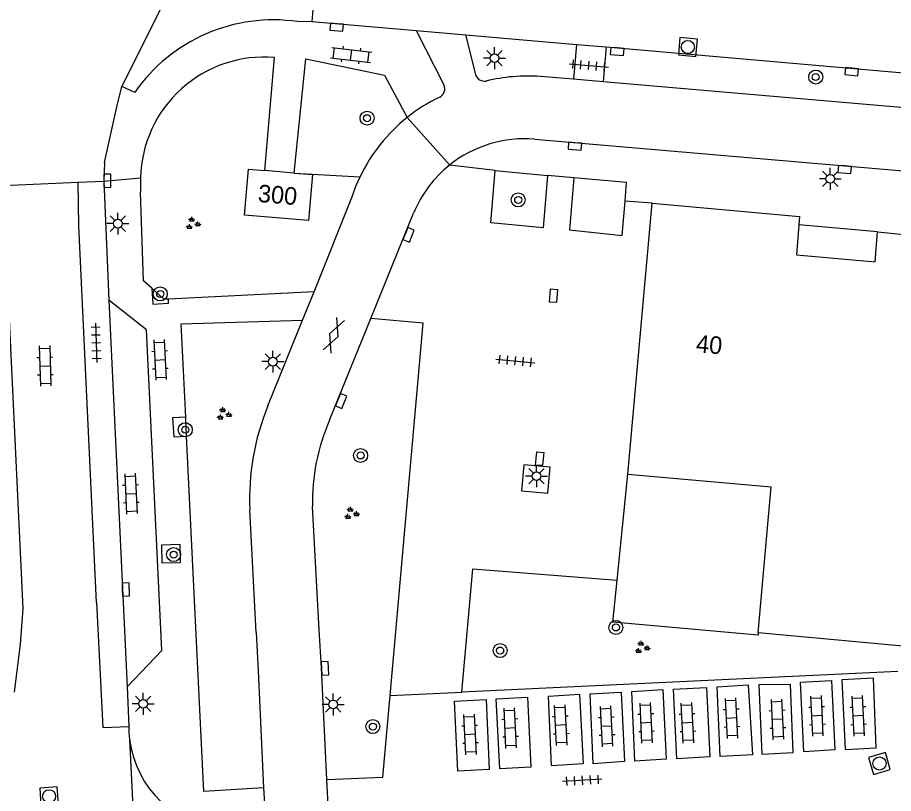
# Model space of a CAD drawing. Extents: x 131000 to 133014, y 396499 to 399001.
# Drawn here: x 132865.6 to 132915.7, y 396777.6 to 396821.9 of the extents above; entities that cross this region are included whole.
import ezdxf

# ---------------------------------------------------------------- set-up
doc = ezdxf.new("R2010")
doc.units = 0
for name, color, linetype in [('gg-anno-huisnummerreeks BGT', 7, 'Continuous'), ('gg-bbg-hoofdgebouw', 7, 'Continuous'), ('gg-bbg-luifel en loopbrug', 7, 'Continuous'), ('gg-knt-verharding', 7, 'Continuous'), ('gt-grn-groengrens', 7, 'Continuous'), ('gt-grn-weggrens', 7, 'Continuous'), ('gt-symb-boom', 7, 'Continuous'), ('gt-symb-gesloten verharding', 7, 'Continuous'), ('gt-symb-groenvak', 7, 'Continuous'), ('gt-symb-klinker verharding', 7, 'Continuous'), ('gt-symb-kolk', 7, 'Continuous'), ('gt-symb-kolk center center', 7, 'Continuous'), ('gt-symb-lichtmast', 7, 'Continuous'), ('gt-symb-rioolschacht', 7, 'Continuous'), ('gt-symb-tegel verharding', 7, 'Continuous')]:
    doc.layers.add(name, color=color, linetype=linetype)

# ---------------------------------------------------------------- blocks, each defined once
blk = doc.blocks.new('gt0-TEG1')
at = {"layer": 'gt-symb-tegel verharding'}
for p, q in [((-1.125, 0), (1.125, 0)), ((-0.9, -0.25), (-0.9, 0.25)), ((-0.45, -0.25), (-0.45, 0.25)), ((0, -0.25), (0, 0.25)), ((0.45, -0.25), (0.45, 0.25)), ((0.9, -0.25), (0.9, 0.25))]:
    blk.add_line(p, q, dxfattribs=at)
blk = doc.blocks.new('gt0-LMAST')
at = {"layer": 'gt-symb-lichtmast'}
for p, q in [((-0.005, 0.246), (-0.005, 0.621)), ((-0.182, 0.173), (-0.447, 0.438)), ((0.172, 0.173), (0.437, 0.438)), ((-0.255, -0.004), (-0.63, -0.004)), ((-0.182, -0.181), (-0.447, -0.446)), ((-0.005, -0.254), (-0.005, -0.629)), ((0.437, -0.446), (0.172, -0.181)), ((0.245, -0.004), (0.62, -0.004))]:
    blk.add_line(p, q, dxfattribs=at)
blk.add_circle((-0.005, -0.004), 0.25, dxfattribs=at)
blk = doc.blocks.new('gt0-BOOM')
at = {"layer": 'gt-symb-boom'}
for radius in [0.4, 0.2]:
    blk.add_circle((0, 0), radius, dxfattribs=at)
blk = doc.blocks.new('gt0-KL1')
at = {"layer": 'gt-symb-klinker verharding'}
for p, q in [((-1.15, 0.3), (1.15, 0.3)), ((-1, -0.3), (-1, 0.3)), ((-0.5, 0.3), (-0.5, 0.45)), ((0, -0.3), (0, 0.3)), ((0.5, 0.3), (0.5, 0.45)), ((1, -0.3), (1, 0.3)), ((-1.15, -0.3), (1.15, -0.3)), ((-0.5, -0.45), (-0.5, -0.3)), ((0.5, -0.45), (0.5, -0.3))]:
    blk.add_line(p, q, dxfattribs=at)
blk = doc.blocks.new('gt0-KOLK')
at = {"layer": 'gt-symb-kolk'}
blk.add_lwpolyline([(0, 0), (0.375, 0), (0.375, 0.4), (-0.375, 0.4), (-0.375, 0), (0, 0)], dxfattribs=at)
blk = doc.blocks.new('gt0-RS')
at = {"layer": 'gt-symb-rioolschacht'}
blk.add_lwpolyline([(-0.5, -0.5), (0.5, -0.5), (0.5, 0.5), (-0.5, 0.5)], close=True, dxfattribs=at)
blk.add_circle((0, 0), 0.375, dxfattribs=at)
blk = doc.blocks.new('gt0-GRVAK')
at = {"layer": 'gt-symb-groenvak'}
for p, q in [((-0.11, 0.189), (-0.228, 0.24)), ((-0.182, 0.153), (0.088, 0.153)), ((-0.091, 0.211), (-0.156, 0.322)), ((-0.047, 0.214), (-0.047, 0.393)), ((-0.004, 0.211), (0.061, 0.322)), ((0.015, 0.189), (0.133, 0.24)), ((0.262, -0.052), (0.197, 0.059)), ((0.305, -0.049), (0.305, 0.13)), ((0.349, -0.052), (0.414, 0.059)), ((-0.245, -0.228), (-0.363, -0.177)), ((-0.318, -0.264), (-0.047, -0.264)), ((-0.226, -0.206), (-0.291, -0.095)), ((-0.183, -0.203), (-0.183, -0.024)), ((-0.139, -0.206), (-0.074, -0.095)), ((-0.12, -0.228), (-0.002, -0.177)), ((0.243, -0.074), (0.125, -0.023)), ((0.17, -0.11), (0.441, -0.11)), ((0.368, -0.074), (0.486, -0.023))]:
    blk.add_line(p, q, dxfattribs=at)
blk = doc.blocks.new('gt0-GESVH1')
at = {"layer": 'gt-symb-gesloten verharding'}
for p, q in [((-0.992, -0.261), (0.008, 0.239)), ((0.008, -0.261), (-0.992, 0.239)), ((0.008, 0.239), (1.008, -0.261)), ((1.008, 0.239), (0.008, -0.261))]:
    blk.add_line(p, q, dxfattribs=at)
blk = doc.blocks.new('gt0-KOLKCC')
at = {"layer": 'gt-symb-kolk center center'}
blk.add_lwpolyline([(-0.375, 0.2), (0.375, 0.2), (0.375, -0.2), (-0.375, -0.2)], close=True, dxfattribs=at)

msp = doc.modelspace()

# ---------------------------------------------------------------- linework, layer by layer
at = {"layer": 'gg-bbg-hoofdgebouw'}
for p, q in [((132881.448, 396813.049), (132879.768, 396813.191)), ((132900.51, 396795.86), (132901.89, 396811.32)), ((132914.77, 396809.69), (132919.25, 396809.23)), ((132900.51, 396795.86), (132908.69, 396795.136)), ((132907.951, 396786.791), (132908.69, 396795.136)), ((132917.24, 396785.949), (132907.951, 396786.791))]:
    msp.add_line(p, q, dxfattribs=at)
for points in [[(132881.448, 396813.049), (132882.5, 396812.96), (132882.27, 396810.33), (132878.61, 396810.64), (132878.84, 396813.27), (132879.768, 396813.191)], [(132901.89, 396811.32), (132910.31, 396810.56), (132910.274, 396810.091)], [(132910.274, 396810.091), (132910.14, 396808.37), (132914.62, 396807.97), (132914.77, 396809.69)]]:
    msp.add_lwpolyline(points, dxfattribs=at)
at = {"layer": 'gg-bbg-luifel en loopbrug'}
for p, q in [((132914.77, 396809.69), (132910.274, 396810.091)), ((132899.885, 396789.798), (132900.51, 396795.86))]:
    msp.add_line(p, q, dxfattribs=at)
msp.add_lwpolyline([(132907.951, 396786.791), (132907.938, 396786.665), (132899.639, 396787.408), (132899.885, 396789.798)], dxfattribs=at)
at = {"layer": 'gg-knt-verharding'}
for p, q in [((132882.892, 396826.686), (132882.45, 396821.706)), ((132871.607, 396817.983), (132874.064, 396822.872)), ((132882.45, 396821.706), (132881.652, 396821.689)), ((132882.45, 396821.706), (132888.405, 396821.192)), ((132888.405, 396821.192), (132890.001, 396818.074)), ((132888.405, 396821.192), (132891.248, 396820.934)), ((132891.81, 396818.68), (132891.248, 396820.934)), ((132891.248, 396820.934), (132897.568, 396820.389)), ((132897.568, 396820.389), (132897.396, 396818.403)), ((132897.568, 396820.389), (132899.261, 396820.243)), ((132899.261, 396820.243), (132899.09, 396818.257)), ((132899.261, 396820.243), (132916.446, 396818.755)), ((132879.768, 396813.191), (132880.314, 396819.643)), ((132897.396, 396818.403), (132895.494, 396818.566)), ((132899.09, 396818.257), (132897.396, 396818.403)), ((132916.326, 396816.776), (132899.09, 396818.257)), ((132872.343, 396817.649), (132871.607, 396817.983)), ((132870.601, 396813.654), (132870.57, 396812.583)), ((132892.92, 396813.2), (132895.92, 396812.91)), ((132872.668, 396812.779), (132872.664, 396811.96)), ((132864.829, 396812.336), (132869.101, 396812.521)), ((132869.101, 396812.521), (132870.57, 396812.583)), ((132870.57, 396812.583), (132870.852, 396805.791)), ((132885.822, 396804.748), (132888.265, 396810.756)), ((132882.589, 396806.271), (132874.262, 396805.853)), ((132881.927, 396804.641), (132882.589, 396806.271)), ((132870.852, 396805.791), (132871.896, 396783.711)), ((132883.469, 396798.939), (132885.822, 396804.748)), ((132879.939, 396799.748), (132881.927, 396804.641)), ((132875.3, 396798.019), (132875.247, 396799.107)), ((132879.282, 396786.819), (132878.91, 396793.82)), ((132882.877, 396786.967), (132882.49, 396794)), ((132870.161, 396788.527), (132870.506, 396781.387)), ((132879.282, 396786.819), (132879.385, 396784.624)), ((132883.002, 396784.794), (132882.877, 396786.967)), ((132883.314, 396778.425), (132883.002, 396784.794)), ((132879.385, 396784.624), (132879.699, 396777.948)), ((132915.926, 396784.581), (132891.017, 396783.413)), ((132871.896, 396783.711), (132871.994, 396781.455)), ((132870.506, 396781.387), (132871.994, 396781.455)), ((132883.41, 396776.592), (132883.314, 396778.425)), ((132879.699, 396777.948), (132879.808, 396776.196))]:
    msp.add_line(p, q, dxfattribs=at)
for points in [[(132881.448, 396813.049), (132882.115, 396819.56), (132886.602, 396818.638), (132887.905, 396816.224)], [(132870.601, 396813.654), (132871.31, 396816.82), (132871.607, 396817.983)], [(132895.183, 396814.978), (132929.288, 396812.05), (132939.477, 396811.024)], [(132895.92, 396812.91), (132895.66, 396809.92), (132892.67, 396810.2), (132892.92, 396813.2)], [(132882.589, 396806.271), (132884.768, 396811.748), (132884.971, 396812.297), (132885.208, 396812.834)], [(132897.42, 396812.77), (132897.17, 396809.81), (132900.18, 396809.48), (132900.343, 396811.448)], [(132900.343, 396811.448), (132900.43, 396812.5), (132897.42, 396812.77)], [(132865.474, 396783.414), (132865.814, 396786.146), (132865.96, 396788.192), (132864.829, 396812.336)], [(132870.161, 396788.527), (132869.135, 396810.033), (132869.101, 396812.521)], [(132873.313, 396806.471), (132872.845, 396806.9), (132872.664, 396811.96)], [(132873.313, 396806.471), (132873.366, 396805.561), (132874.274, 396805.614), (132874.262, 396805.853)], [(132874.262, 396805.853), (132874, 396805.84), (132873.313, 396806.471)], [(132871.896, 396783.711), (132873.894, 396785.784), (132873.01, 396804.088), (132870.852, 396805.791)], [(132886.926, 396783.223), (132888.809, 396804.475), (132885.822, 396804.748)], [(132875.247, 396799.107), (132874.989, 396804.434), (132881.927, 396804.641)], [(132875.247, 396799.107), (132874.501, 396799.071), (132874.571, 396797.984), (132875.3, 396798.019)], [(132879.699, 396777.948), (132876.283, 396777.734), (132875.3, 396798.019)], [(132894.43, 396794.895), (132895.924, 396794.761), (132896.057, 396796.257), (132894.563, 396796.39), (132894.43, 396794.895)], [(132873.874, 396791.801), (132873.894, 396790.783), (132874.952, 396790.819), (132874.932, 396791.838), (132873.874, 396791.801)], [(132891.017, 396783.413), (132891.648, 396790.443), (132899.885, 396789.798)], [(132912.733, 396784.112), (132912.916, 396780.143), (132914.69, 396780.235), (132914.529, 396784.208), (132912.733, 396784.112)], [(132905.185, 396779.707), (132903.308, 396779.6), (132903.115, 396783.58), (132904.986, 396783.675), (132905.185, 396779.707)], [(132905.604, 396783.719), (132907.381, 396783.828), (132907.613, 396779.835), (132905.779, 396779.728), (132905.604, 396783.719)], [(132907.982, 396783.835), (132908.164, 396779.875), (132909.952, 396779.955), (132909.786, 396783.853), (132907.982, 396783.835)], [(132910.368, 396783.971), (132912.139, 396784.076), (132912.33, 396780.111), (132910.552, 396780.008), (132910.368, 396783.971)], [(132883.314, 396778.425), (132886.513, 396778.563), (132886.926, 396783.223)], [(132896.15, 396779.2), (132895.975, 396783.186), (132897.749, 396783.289), (132897.949, 396779.317), (132896.15, 396779.2)], [(132898.524, 396779.317), (132898.349, 396783.317), (132900.118, 396783.415), (132900.314, 396779.443), (132898.524, 396779.317)], [(132900.904, 396779.464), (132900.733, 396783.443), (132902.495, 396783.554), (132902.694, 396779.579), (132900.904, 396779.464)], [(132890.8, 396778.891), (132890.599, 396782.896), (132892.401, 396782.995), (132892.573, 396778.995), (132890.8, 396778.891)], [(132893.181, 396779.036), (132892.982, 396783.027), (132894.771, 396783.129), (132894.957, 396779.121), (132893.181, 396779.036)], [(132871.994, 396781.455), (132872.005, 396781.078), (132872.04, 396780.701)]]:
    msp.add_lwpolyline(points, dxfattribs=at)
for centre, radius, start, end in [((132880.253, 396812.169), 9.623, 81.6379, 145.2827), ((132879.727, 396812.607), 7.061, 85.2283, 178.6019), ((132892.316, 396818.816), 0.524, 195.006, 280.3854), ((132894.832, 396808.237), 10.35, 86.3338, 103.5287), ((132889.526, 396817.852), 0.524, 296.1334, 25.0211), ((132893.904, 396808.689), 9.632, 115.5059, 128.5271), ((132893.906, 396808.682), 9.639, 128.5089, 154.4814), ((132894.603, 396808.146), 6.857, 85.1507, 128.6067), ((132894.609, 396808.146), 6.86, 128.6471, 157.6398), ((132892.801, 396794.462), 13.906, 157.6589, 182.6462), ((132894.118, 396794.262), 11.631, 156.2872, 181.2893), ((132877.868, 396781.433), 5.873, 187.1582, 265.824)]:
    msp.add_arc(centre, radius, start, end, dxfattribs=at)
at = {"layer": 'gt-grn-groengrens'}
msp.add_line((132881.448, 396813.049), (132885.208, 396812.834), dxfattribs=at)
at = {"layer": 'gt-grn-weggrens'}
for p, q in [((132887.905, 396816.224), (132890.325, 396813.504)), ((132892.92, 396813.2), (132890.325, 396813.504)), ((132870.57, 396812.583), (132872.668, 396812.779)), ((132897.42, 396812.77), (132895.92, 396812.91)), ((132901.89, 396811.32), (132900.343, 396811.448)), ((132886.926, 396783.223), (132891.017, 396783.413)), ((132872.04, 396780.701), (132872.535, 396770.587))]:
    msp.add_line(p, q, dxfattribs=at)

# ---------------------------------------------------------------- block references
at = {"layer": 'gt-symb-boom'}
for p in [(132911.233, 396818.528), (132885.609, 396816.179), (132894.239, 396811.513), (132873.793, 396806.144), (132875.223, 396798.392), (132885.238, 396796.922), (132874.56, 396791.263), (132899.818, 396787.103), (132893.207, 396785.784), (132885.938, 396781.443)]:
    msp.add_blockref('gt0-BOOM', p, dxfattribs=at)
at = {"layer": 'gt-symb-gesloten verharding', "rotation": -112.02484593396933}
msp.add_blockref('gt0-GESVH1', (132883.722, 396803.789), dxfattribs=at)
at = {"layer": 'gt-symb-groenvak'}
for p in [(132875.642, 396810.156), (132877.416, 396799.284), (132884.7, 396793.605), (132901.301, 396785.951)]:
    msp.add_blockref('gt0-GRVAK', p, dxfattribs=at)
at = {"layer": 'gt-symb-klinker verharding'}
for p, rotation in [((132884.699, 396819.785), -6.428747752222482), ((132867.218, 396802.033), -88.33888795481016), ((132873.782, 396802.386), -87.2491652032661), ((132872.118, 396794.74), -87.47809205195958), ((132911.31, 396782.053), 92.75083479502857), ((132913.667, 396782.053), 92.7508347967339), ((132896.673, 396781.522), 92.7508347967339), ((132901.552, 396781.655), 92.75083479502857), ((132903.909, 396781.655), 92.7508347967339), ((132906.431, 396781.92), 92.7508347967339), ((132909.053, 396781.854), 92.7508347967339), ((132891.495, 396780.991), 92.75083479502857), ((132893.785, 396781.356), 92.75083479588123), ((132899.295, 396781.456), 92.7508347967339)]:
    msp.add_blockref('gt0-KL1', p, dxfattribs=dict(at, rotation=rotation))
at = {"layer": 'gt-symb-kolk'}
for p, rotation in [((132883.891, 396821.572), 174.66555995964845), ((132899.909, 396820.187), 175.06501407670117), ((132913.298, 396819.032), 175.06501407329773), ((132897.493, 396814.78), 175.12211913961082), ((132912.907, 396813.452), 175.06501407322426), ((132870.572, 396812.611), -91.20303454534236), ((132887.793, 396809.594), -112.12510254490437), ((132883.94, 396800.103), -112.07794163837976), ((132871.629, 396789.264), -87.19194693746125), ((132883.004, 396784.757), -87.30638896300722)]:
    msp.add_blockref('gt0-KOLK', p, dxfattribs=dict(at, rotation=rotation))
at = {"layer": 'gt-symb-kolk center center'}
for p, rotation in [((132896.254, 396806.038), -95.26091509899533), ((132895.467, 396796.733), 84.81214648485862)]:
    msp.add_blockref('gt0-KOLKCC', p, dxfattribs=dict(at, rotation=rotation))
at = {"layer": 'gt-symb-lichtmast'}
for p in [(132892.894, 396819.611), (132912.07, 396812.721), (132871.375, 396810.161), (132880.228, 396802.282), (132895.286, 396795.747), (132872.823, 396782.747), (132883.68, 396782.712)]:
    msp.add_blockref('gt0-LMAST', p, dxfattribs=at)
at = {"layer": 'gt-symb-rioolschacht'}
for p, rotation in [((132903.929, 396820.242), -5.1633068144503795), ((132914.872, 396779.334), -163.68480675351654), ((132867.446, 396777.464), -86.33074590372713)]:
    msp.add_blockref('gt0-RS', p, dxfattribs=dict(at, rotation=rotation))
at = {"layer": 'gt-symb-tegel verharding'}
for p, rotation in [((132898.269, 396819.185), -4.873011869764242), ((132870.131, 396803.36), -88.10803458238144), ((132894.077, 396802.321), -5.220361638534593), ((132897.896, 396778.373), -176.61671238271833)]:
    msp.add_blockref('gt0-TEG1', p, dxfattribs=dict(at, rotation=rotation))

# ---------------------------------------------------------------- texts
at = {"layer": 'gg-anno-huisnummerreeks BGT'}
for s, rotation, p in [('300', 355.2, (132879.348, 396811.4)), ('40', 354.9, (132904.367, 396802.823))]:
    msp.add_text(s, height=1, rotation=rotation, dxfattribs=at).set_placement(p)

doc.saveas('drawing.dxf')
